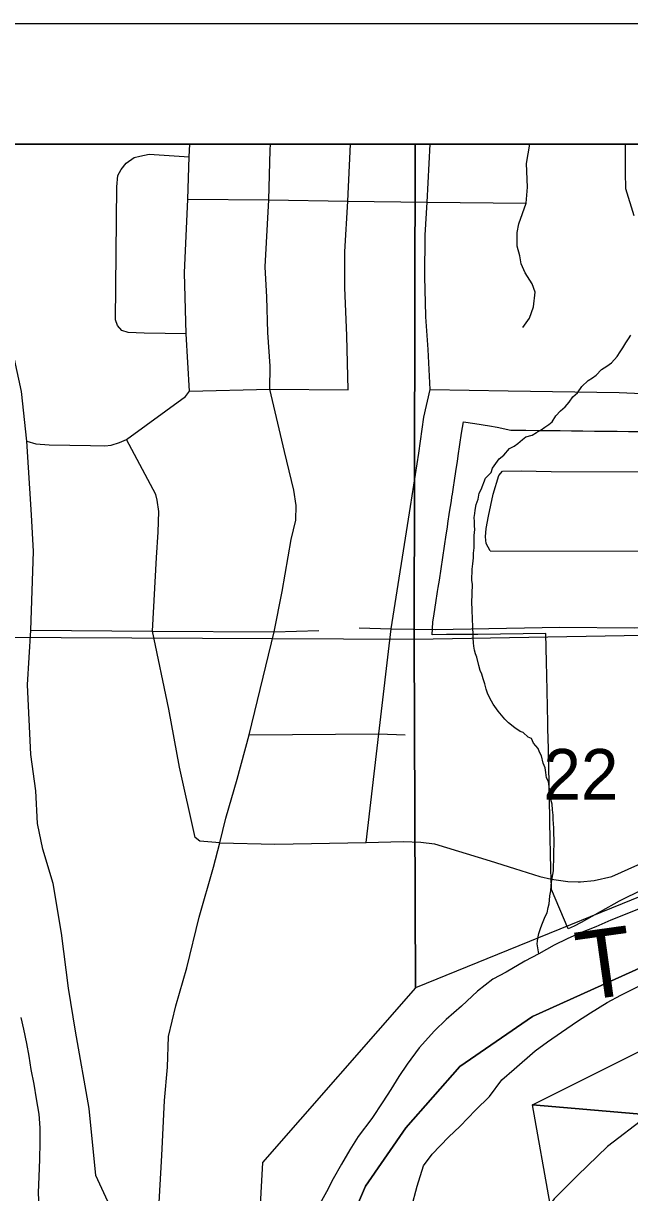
# Model space of a CAD drawing. Extents: x 0 to 34, y 0 to 22.
# Drawn here: x 5.702 to 6.205, y 20.032 to 21 of the extents above; entities that cross this region are included whole.
import ezdxf

# ---------------------------------------------------------------- set-up
doc = ezdxf.new("R2010")
doc.units = 0
for name, color, linetype in [('Default', 7, 'Continuous'), ('GM_X_City_Street', 7, 'Continuous'), ('GM_X_Major_River', 7, 'Continuous'), ('GM_X_Minor_River', 7, 'Continuous'), ('GM_X_Section', 7, 'Continuous'), ('GM_X_Section_Text', 7, 'Continuous'), ('GM_X_State_Route', 7, 'Continuous'), ('GM_X_Township_Road', 7, 'Continuous'), ('GM_X_Township_Road_Text', 7, 'Continuous'), ('SH_Data', 7, 'Continuous')]:
    doc.layers.add(name, color=color, linetype=linetype)

msp = doc.modelspace()

# ---------------------------------------------------------------- linework, layer by layer
at = {"layer": 'Default'}
for points in [[(6.02712, 20.9), (5.03004, 20.9), (5.03178, 20.49467), (6.02623, 20.49008)], [(7.02538, 20.9), (6.02712, 20.9), (6.02623, 20.49008), (6.76991, 20.50305), (7.02375, 20.79105)]]:
    msp.add_lwpolyline(points, close=True, dxfattribs=at)
at = {"layer": 'GM_X_City_Street'}
for p, q in [((5.70855, 20.49754), (5.80944, 20.49686)), ((5.80944, 20.49686), (5.91033, 20.49618)), ((5.91033, 20.49618), (5.94719, 20.49725))]:
    msp.add_line(p, q, dxfattribs=at)
for points in [[(5.80628, 19.96327), (5.7868, 19.98904), (5.77257, 20.0246), (5.76261, 20.04594), (5.75692, 20.10143), (5.74554, 20.16545), (5.73985, 20.20102), (5.73416, 20.24654), (5.72705, 20.2878), (5.71851, 20.31625), (5.71424, 20.33759), (5.71282, 20.36462), (5.70855, 20.3945), (5.70589, 20.45235), (5.70855, 20.49754), (5.71096, 20.56277), (5.70911, 20.59297), (5.70541, 20.65399), (5.70082, 20.69532), (5.69167, 20.73859), (5.659, 20.86529), (5.65113, 20.89381), (5.64998, 20.9)], [(5.84019, 20.69539), (5.83728, 20.74304), (5.83596, 20.79346), (5.83861, 20.8545), (5.83987, 20.88961), (5.84044, 20.9)], [(5.97156, 20.69645), (5.97055, 20.74139), (5.96876, 20.78133), (5.96876, 20.81093), (5.97134, 20.85277), (5.97355, 20.9)], [(5.98659, 20.32174), (5.99685, 20.41169), (6.00729, 20.49865), (6.02309, 20.59992), (6.03001, 20.64412), (6.03428, 20.67394), (6.03938, 20.69672), (6.03798, 20.72993), (6.03598, 20.75697), (6.03598, 20.75797), (6.03498, 20.79001), (6.03548, 20.82456), (6.03698, 20.85209), (6.03939, 20.9)], [(6.11899, 20.85125), (6.12026, 20.86436), (6.11936, 20.88408), (6.12219, 20.9)], [(5.83728, 20.74304), (5.80269, 20.7436), (5.78918, 20.74412), (5.78399, 20.74568), (5.78035, 20.74983), (5.7788, 20.75451), (5.77984, 20.86461), (5.78088, 20.87396), (5.78347, 20.87915), (5.78762, 20.88434), (5.79438, 20.88902), (5.79905, 20.89006), (5.80684, 20.89161), (5.83987, 20.88961)], [(5.83861, 20.8545), (5.90588, 20.854), (5.97134, 20.85277), (6.03698, 20.85209), (6.11899, 20.85125)], [(6.11164, 20.82488), (6.11164, 20.82674), (6.11287, 20.83415), (6.11899, 20.85125)], [(6.11617, 20.74814), (6.12193, 20.75596), (6.12522, 20.76543), (6.12646, 20.77736), (6.12398, 20.78435), (6.11822, 20.79341), (6.11494, 20.80081), (6.1137, 20.8074), (6.11164, 20.81563), (6.11164, 20.82488)], [(5.70541, 20.65399), (5.7128, 20.65177), (5.72397, 20.65098), (5.75801, 20.65044), (5.76998, 20.65018), (5.7753, 20.65071), (5.78221, 20.65284), (5.78806, 20.6555), (5.83673, 20.69113), (5.84019, 20.69539), (5.90678, 20.69724), (5.97156, 20.69645)], [(5.86527, 20.32148), (5.84874, 20.32289), (5.84485, 20.32581), (5.83175, 20.38404), (5.82302, 20.43208), (5.80944, 20.49686), (5.81278, 20.55764), (5.81428, 20.57872), (5.81478, 20.59579), (5.81328, 20.60533), (5.81227, 20.60985), (5.78806, 20.6555)], [(5.98073, 20.49959), (6.00729, 20.49865), (6.04363, 20.49819)], [(5.88964, 20.41095), (5.99685, 20.41169), (6.0189, 20.41087)], [(6.48949, 20.17565), (6.41974, 20.16506), (6.34311, 20.1509), (6.31729, 20.1434), (6.2798, 20.12841), (6.24316, 20.10925), (6.21817, 20.09426), (6.18652, 20.07011), (6.16153, 20.04595), (6.14238, 20.02679), (6.11405, 19.98764), (6.10156, 19.96349), (6.09323, 19.93434), (6.09013, 19.9103), (6.0916, 19.88736), (6.09531, 19.86589), (6.10271, 19.83776), (6.11603, 19.80667), (6.18784, 19.67065)]]:
    msp.add_lwpolyline(points, dxfattribs=at)
at = {"layer": 'GM_X_Major_River'}
for points in [[(6.21268, 20.26687), (6.20119, 20.26216), (6.18932, 20.25746), (6.17667, 20.25202), (6.16404, 20.24696), (6.15292, 20.24187), (6.14218, 20.23677), (6.1295, 20.22943), (6.11799, 20.22358), (6.10261, 20.21439), (6.09148, 20.20854), (6.07875, 20.19854), (6.06559, 20.18627), (6.05283, 20.17513), (6.04315, 20.16582), (6.03033, 20.15164), (6.02057, 20.13816), (6.01353, 20.12805), (6.00686, 20.11717), (6.0002, 20.10704), (5.99119, 20.09316), (5.97988, 20.07819), (5.97283, 20.06732), (5.96613, 20.05529), (5.95906, 20.04328), (5.95352, 20.03237), (5.94801, 20.0226)], [(6.02393, 20.01953), (6.02884, 20.03729), (6.0341, 20.05391), (6.04114, 20.06364), (6.05471, 20.07781), (6.06438, 20.08673), (6.07718, 20.10015), (6.0888, 20.11131), (6.09895, 20.12516), (6.109, 20.13408), (6.1264, 20.1493), (6.1368, 20.15669), (6.14836, 20.16482), (6.16145, 20.17367), (6.17223, 20.18067), (6.18607, 20.18913), (6.19759, 20.19535), (6.21293, 20.20302)], [(5.71545, 20.01898), (5.71494, 20.03191), (5.71558, 20.04482), (5.71625, 20.05962), (5.71652, 20.0733), (5.71638, 20.08546), (5.71546, 20.09688), (5.71343, 20.10946), (5.7114, 20.12166), (5.70898, 20.13387), (5.7073, 20.14492), (5.70522, 20.15523), (5.70279, 20.16706), (5.70071, 20.17698)]]:
    msp.add_lwpolyline(points, dxfattribs=at)
at = {"layer": 'GM_X_Minor_River'}
for points in [[(6.14762, 20.67918), (6.15149, 20.68253), (6.1546, 20.68627), (6.15773, 20.69077), (6.16159, 20.69411), (6.16511, 20.69937), (6.17053, 20.7042), (6.17399, 20.70641), (6.17707, 20.70863), (6.18134, 20.71349), (6.18595, 20.71606), (6.18981, 20.71903), (6.19447, 20.72426), (6.19682, 20.72801), (6.19917, 20.73139), (6.20153, 20.73552), (6.20388, 20.7389), (6.20584, 20.7419)], [(6.1295, 20.22943), (6.12827, 20.23776), (6.12874, 20.24232), (6.12959, 20.24648), (6.13081, 20.25064), (6.13201, 20.25366), (6.13361, 20.25781), (6.13481, 20.26044), (6.13639, 20.26345), (6.13724, 20.268), (6.13806, 20.27102), (6.1385, 20.27405), (6.13857, 20.27747), (6.13942, 20.28164), (6.13989, 20.28619), (6.13995, 20.28885), (6.14122, 20.29529), (6.14166, 20.29832), (6.14218, 20.32378), (6.14192, 20.32949), (6.14201, 20.33367), (6.14171, 20.33748), (6.1414, 20.34091), (6.14147, 20.34433), (6.1408, 20.3489), (6.14052, 20.35347), (6.13946, 20.3573), (6.13749, 20.37216), (6.13603, 20.37523), (6.13537, 20.37981), (6.13469, 20.38362), (6.13325, 20.38746), (6.13186, 20.39357), (6.13003, 20.39664), (6.12895, 20.39971), (6.12524, 20.40396), (6.12343, 20.4078), (6.12079, 20.409), (6.1167, 20.41288), (6.11406, 20.41369), (6.10957, 20.41683), (6.10434, 20.42073), (6.10137, 20.42383), (6.09581, 20.43041), (6.09176, 20.43619), (6.08883, 20.44119), (6.08702, 20.44541), (6.08595, 20.44885), (6.0849, 20.45306), (6.08347, 20.45727), (6.08241, 20.46109), (6.08095, 20.46416), (6.0799, 20.46837), (6.07814, 20.47525), (6.07706, 20.47793), (6.07637, 20.48099), (6.07568, 20.48442), (6.07535, 20.48709), (6.07506, 20.49128), (6.07513, 20.4947), (6.07484, 20.49889), (6.07489, 20.50155), (6.0746, 20.50574), (6.07442, 20.51524), (6.07413, 20.51981), (6.07446, 20.53578), (6.07414, 20.53882), (6.07433, 20.54795), (6.07481, 20.5525), (6.07529, 20.55743), (6.07537, 20.56123), (6.07584, 20.56579), (6.07605, 20.57605), (6.07653, 20.58098), (6.07621, 20.58403), (6.07629, 20.58745), (6.07598, 20.59088), (6.07643, 20.59429), (6.07686, 20.59694), (6.07771, 20.60149), (6.07932, 20.60602), (6.08018, 20.61095), (6.08177, 20.61396), (6.08538, 20.62339), (6.09003, 20.62824), (6.09124, 20.63164), (6.09671, 20.63951), (6.10057, 20.64248), (6.10524, 20.64809), (6.10907, 20.64991), (6.11215, 20.65213), (6.11602, 20.65548), (6.11872, 20.65771), (6.12406, 20.65912), (6.12752, 20.66133), (6.13136, 20.66354), (6.13444, 20.66576), (6.1379, 20.66797), (6.14061, 20.6702), (6.14374, 20.67508), (6.14762, 20.67918)]]:
    msp.add_lwpolyline(points, dxfattribs=at)
at = {"layer": 'GM_X_Section'}
for points in [[(6.02623, 20.49008), (6.76991, 20.50305), (6.02727, 20.20147)], [(5.03178, 20.49467), (6.02623, 20.49008), (6.02727, 20.20147), (5.90073, 20.05689), (5.88646, 19.80039), (5.98962, 19.50419), (5.03707, 19.50155)], [(6.12431, 20.1046), (6.30666, 20.19548), (6.29786, 20.08961)], [(6.12431, 20.1046), (6.29786, 20.08961), (6.24153, 19.44646)]]:
    msp.add_lwpolyline(points, close=True, dxfattribs=at)
at = {"layer": 'GM_X_State_Route'}
for points in [[(6.20857, 20.84055), (6.2016, 20.86295), (6.20144, 20.87694), (6.20135, 20.88419), (6.20138, 20.9), (4.73103, 20.9)], [(6.21561, 20.28288), (6.19615, 20.27329), (6.16463, 20.25538), (6.15892, 20.25258), (6.15375, 20.25025), (6.13993, 20.28288), (6.13992, 20.28332), (6.13971, 20.29308), (6.1396, 20.29799), (6.13957, 20.29956), (6.13873, 20.33843), (6.13826, 20.3602), (6.13822, 20.36211), (6.13807, 20.36891), (6.13771, 20.38579), (6.1372, 20.40946), (6.1371, 20.4142), (6.13699, 20.41893), (6.13696, 20.42076), (6.13638, 20.44734), (6.13611, 20.45999), (6.13587, 20.47102), (6.13536, 20.49469), (6.07899, 20.49401), (6.07568, 20.49397), (6.06901, 20.49393), (6.05299, 20.49386), (6.04105, 20.4938), (6.04183, 20.50422), (6.04285, 20.51096), (6.04428, 20.52033), (6.0457, 20.52969), (6.04617, 20.5328), (6.04712, 20.53905), (6.04854, 20.54841), (6.04996, 20.55778), (6.05139, 20.56714), (6.05281, 20.5765), (6.05376, 20.58274), (6.05423, 20.58586), (6.05565, 20.59522), (6.05707, 20.60459), (6.05755, 20.60771), (6.05793, 20.6102), (6.0585, 20.61395), (6.05992, 20.62331), (6.06134, 20.63267), (6.06205, 20.63735), (6.06276, 20.64204), (6.06419, 20.6514), (6.06561, 20.66076), (6.06703, 20.67012), (6.07639, 20.66867), (6.08869, 20.66677), (6.09512, 20.66577), (6.10623, 20.66327), (6.11107, 20.66322), (6.11349, 20.66319), (6.11866, 20.66313), (6.11881, 20.66312), (6.12814, 20.66301), (6.12828, 20.66301), (6.13122, 20.66298), (6.13762, 20.6629), (6.13775, 20.6629), (6.14709, 20.66279), (6.14722, 20.66279), (6.15657, 20.66267), (6.16605, 20.66256), (6.17553, 20.66245), (6.18501, 20.66233), (6.19449, 20.66222), (6.20397, 20.66211), (6.21344, 20.662)]]:
    msp.add_lwpolyline(points, dxfattribs=at)
at = {"layer": 'GM_X_Township_Road'}
for points in [[(7.58449, 20.9), (3.04782, 20.9)], [(5.81495, 20.02358), (5.81723, 20.06246), (5.81952, 20.10819), (5.82182, 20.13563), (5.8228, 20.16098), (5.82871, 20.1864), (5.83782, 20.21793), (5.84804, 20.26003), (5.85988, 20.30146), (5.86527, 20.32148), (5.87015, 20.34202), (5.87972, 20.37422), (5.88964, 20.41095), (5.91033, 20.49618), (5.91695, 20.52945), (5.92438, 20.57257), (5.9281, 20.58855), (5.92842, 20.60066), (5.92648, 20.61358), (5.91873, 20.64556), (5.90678, 20.69724), (5.90686, 20.71628), (5.90504, 20.74413), (5.90419, 20.77325), (5.90278, 20.79843), (5.90588, 20.854), (5.90704, 20.89513), (5.90724, 20.9)], [(5.95987, 19.97645), (5.98589, 20.03717), (6.01935, 20.08548), (6.06396, 20.13629), (6.1242, 20.17771), (6.30966, 20.26132), (6.41015, 20.33414), (6.44472, 20.35417), (6.44804, 20.3561), (6.55207, 20.41636), (6.57158, 20.42255), (6.58562, 20.43468), (6.67752, 20.49141), (6.68027, 20.4931), (6.68331, 20.49499), (6.68867, 20.49829), (6.72491, 20.52067), (6.7606, 20.55183), (6.79486, 20.57443), (6.85196, 20.6075), (6.99271, 20.71572), (7.04267, 20.74903), (7.11425, 20.8008)], [(7.11425, 20.8008), (7.04267, 20.74903), (6.99271, 20.71572), (6.85196, 20.6075), (6.79486, 20.57443), (6.7606, 20.55183), (6.72491, 20.52067), (6.68867, 20.49829), (6.68331, 20.49499), (6.68027, 20.4931), (6.67752, 20.49141), (6.58562, 20.43468), (6.57158, 20.42255), (6.55207, 20.41636), (6.44804, 20.3561), (6.44472, 20.35417), (6.41015, 20.33414), (6.30966, 20.26132), (6.1242, 20.17771), (6.06396, 20.13629), (6.01935, 20.08548), (5.98589, 20.03717), (5.95987, 19.97645)], [(6.03938, 20.69672), (6.10427, 20.69565), (6.1962, 20.69449), (6.23457, 20.69282), (6.2619, 20.69354)], [(6.08924, 20.5633), (6.08604, 20.56943), (6.08539, 20.57491), (6.08588, 20.58162), (6.08784, 20.5921), (6.09177, 20.61026), (6.09652, 20.62572), (6.09938, 20.62924)], [(6.09938, 20.62924), (6.115, 20.62941), (6.13964, 20.62884), (6.21965, 20.62875), (6.22613, 20.62828), (6.31611, 20.62753), (6.35907, 20.62736), (6.38011, 20.62951)], [(6.08924, 20.5633), (6.21621, 20.56289), (6.26792, 20.56224), (6.31341, 20.56142), (6.39771, 20.56437)], [(6.04363, 20.49819), (6.07345, 20.49865), (6.14706, 20.50005), (6.20855, 20.49959), (6.27332, 20.50169), (6.35154, 20.50267), (6.41314, 20.50077)], [(6.16227, 20.28924), (6.1642, 20.2892), (6.17537, 20.29018), (6.19007, 20.29371), (6.21162, 20.30328), (6.22948, 20.31234), (6.26947, 20.3339), (6.32651, 20.3635), (6.38336, 20.39487), (6.40553, 20.40697)], [(5.86527, 20.32148), (5.9107, 20.32043), (5.98659, 20.32174), (6.01718, 20.32253), (6.03168, 20.32213), (6.04305, 20.32057), (6.08931, 20.30645), (6.10931, 20.30018), (6.13048, 20.29351), (6.14009, 20.29136), (6.15361, 20.2894), (6.16227, 20.28924)]]:
    msp.add_lwpolyline(points, dxfattribs=at)
at = {"layer": 'SH_Data'}
for p, q in [((2, 21), (9, 21)), ((2.1, 20.9), (8.9, 20.9))]:
    msp.add_line(p, q, dxfattribs=at)

# ---------------------------------------------------------------- texts
at = {"layer": 'GM_X_Section_Text'}
msp.add_text('22', height=0.041856, rotation=0.00001, dxfattribs=at).set_placement((6.13327, 20.3573))
at = {"layer": 'GM_X_Township_Road_Text'}
msp.add_text('T', height=0.05682, rotation=7.96706, dxfattribs=at).set_placement((6.16493, 20.19054))

doc.saveas('drawing.dxf')
